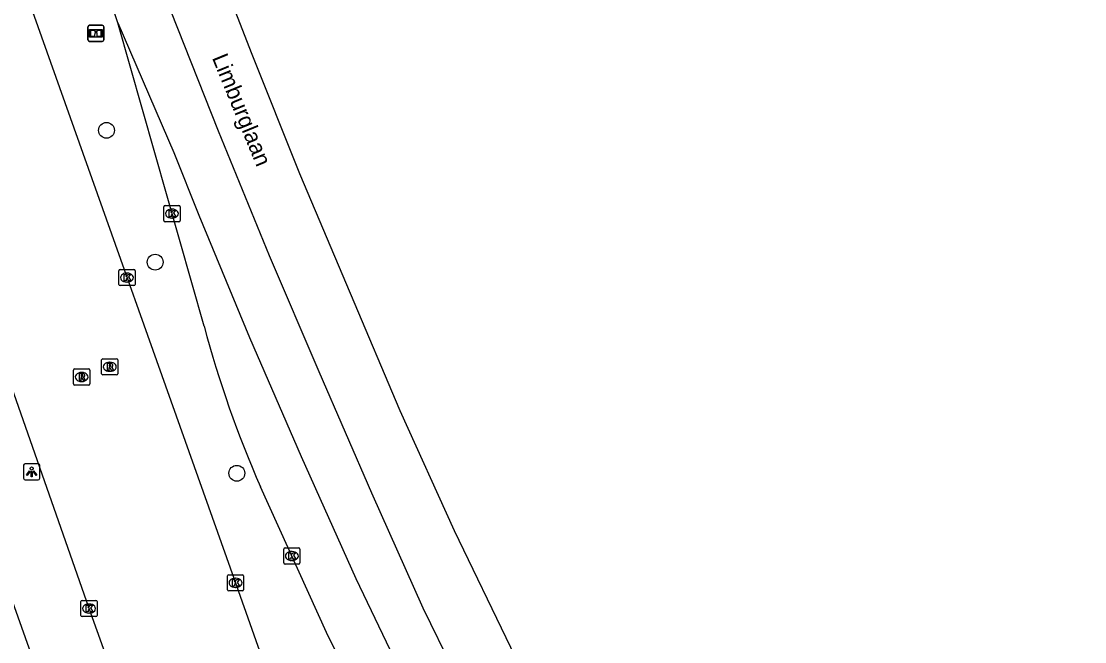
# Model space of a CAD drawing. Extents: x 157692 to 159670, y 381454 to 383289.
# Drawn here: x 159602.1 to 159667.9, y 382593.8 to 382632.2 of the extents above; entities that cross this region are included whole.
import ezdxf

# ---------------------------------------------------------------- set-up
doc = ezdxf.new("R2010")
doc.units = 0
for name, color, linetype in [('IMGEO_Boom', 7, 'Continuous'), ('IMGEO_Informatiebord', 7, 'Continuous'), ('IMGEO_Kolk', 7, 'Continuous'), ('IMGEO_Lichtpunt', 7, 'Continuous'), ('IMGEO_Openbare_ruimte_label', 7, 'Continuous'), ('IMGEO_Rijbaan_lokaal_open', 7, 'Continuous'), ('IMGEO_Rijbaan_regionaal_gesloten', 7, 'Continuous'), ('IMGEO_Rioolput', 7, 'Continuous'), ('IMGEO_Voetpad_open', 7, 'Continuous')]:
    doc.layers.add(name, color=color, linetype=linetype)

msp = doc.modelspace()

# ---------------------------------------------------------------- linework, layer by layer
at = {"layer": 'IMGEO_Boom'}
for centre in [(159607.379, 382625.416), (159610.388, 382617.268), (159615.444, 382604.212)]:
    msp.add_circle(centre, 0.489, dxfattribs=at)
at = {"layer": 'IMGEO_Informatiebord'}
for p, q in [((159606.224, 382631.018), (159606.224, 382631.818)), ((159606.224, 382631.818), (159606.224, 382631.018)), ((159606.324, 382631.918), (159607.114, 382631.918)), ((159607.114, 382631.918), (159606.324, 382631.918)), ((159607.214, 382631.818), (159607.214, 382631.018)), ((159607.214, 382631.018), (159607.214, 382631.818)), ((159607.114, 382630.918), (159606.324, 382630.918)), ((159606.324, 382630.918), (159607.114, 382630.918))]:
    msp.add_line(p, q, dxfattribs=at)
for points in [[(159606.325, 382631.65), (159607.113, 382631.65), (159607.113, 382631.186), (159606.325, 382631.186), (159606.325, 382631.65)], [(159606.39, 382631.585), (159606.39, 382631.251), (159606.665, 382631.251), (159606.666, 382631.464), (159606.77, 382631.465), (159606.771, 382631.251), (159607.048, 382631.251), (159607.048, 382631.585), (159606.772, 382631.585), (159606.772, 382631.505), (159606.666, 382631.505), (159606.666, 382631.585), (159606.39, 382631.585)]]:
    msp.add_lwpolyline(points, dxfattribs=at)
for centre, start, end in [((159606.324, 382631.818), 90, 180), ((159606.324, 382631.818), 90, 180), ((159607.114, 382631.818), 0, 90), ((159607.114, 382631.818), 360, 90), ((159606.324, 382631.018), 180, 270), ((159606.324, 382631.018), 180, 270), ((159607.114, 382631.018), 270, 0), ((159607.114, 382631.018), 270, 0)]:
    msp.add_arc(centre, 0.1, start, end, dxfattribs=at)
at = {"layer": 'IMGEO_Kolk'}
for p, q in [((159610.928, 382619.842), (159610.928, 382620.694)), ((159611.003, 382620.768), (159611.855, 382620.768)), ((159611.416, 382620.548), (159611.441, 382620.548)), ((159611.929, 382620.694), (159611.929, 382619.842)), ((159611.855, 382619.768), (159611.003, 382619.768)), ((159611.439, 382619.988), (159611.414, 382619.988)), ((159608.143, 382615.887), (159608.143, 382616.739)), ((159608.218, 382616.813), (159609.07, 382616.813)), ((159608.631, 382616.593), (159608.656, 382616.593)), ((159609.144, 382616.739), (159609.144, 382615.887)), ((159609.07, 382615.813), (159608.218, 382615.813)), ((159608.654, 382616.033), (159608.629, 382616.033)), ((159618.348, 382598.667), (159618.348, 382599.519)), ((159618.423, 382599.593), (159619.275, 382599.593)), ((159618.836, 382599.373), (159618.861, 382599.373)), ((159619.349, 382599.519), (159619.349, 382598.667)), ((159619.275, 382598.593), (159618.423, 382598.593)), ((159618.859, 382598.813), (159618.834, 382598.813)), ((159614.862, 382597.01), (159614.862, 382597.862)), ((159614.937, 382597.936), (159615.789, 382597.936)), ((159615.863, 382597.862), (159615.863, 382597.01)), ((159615.35, 382597.716), (159615.375, 382597.716)), ((159615.789, 382596.936), (159614.937, 382596.936)), ((159615.373, 382597.156), (159615.348, 382597.156)), ((159605.796, 382595.42), (159605.796, 382596.272)), ((159605.871, 382596.346), (159606.723, 382596.346)), ((159606.284, 382596.126), (159606.309, 382596.126)), ((159606.797, 382596.272), (159606.797, 382595.42)), ((159606.723, 382595.346), (159605.871, 382595.346)), ((159606.307, 382595.566), (159606.282, 382595.566))]:
    msp.add_line(p, q, dxfattribs=at)
for points in [[(159610.928, 382619.842), (159610.928, 382620.694)], [(159611.003, 382620.768), (159611.855, 382620.768)], [(159611.249, 382620.468), (159611.372, 382620.468), (159611.372, 382620.317), (159611.502, 382620.468), (159611.666, 382620.468), (159611.52, 382620.317), (159611.673, 382620.068), (159611.521, 382620.068), (159611.436, 382620.232), (159611.372, 382620.165), (159611.372, 382620.068), (159611.249, 382620.068), (159611.249, 382620.468)], [(159611.929, 382620.694), (159611.929, 382619.842)], [(159611.855, 382619.768), (159611.003, 382619.768)], [(159608.143, 382615.887), (159608.143, 382616.739)], [(159608.218, 382616.813), (159609.07, 382616.813)], [(159608.464, 382616.513), (159608.587, 382616.513), (159608.587, 382616.362), (159608.717, 382616.513), (159608.881, 382616.513), (159608.735, 382616.362), (159608.888, 382616.113), (159608.736, 382616.113), (159608.651, 382616.277), (159608.587, 382616.21), (159608.587, 382616.113), (159608.464, 382616.113), (159608.464, 382616.513)], [(159609.144, 382616.739), (159609.144, 382615.887)], [(159609.07, 382615.813), (159608.218, 382615.813)], [(159618.348, 382598.667), (159618.348, 382599.519)], [(159618.423, 382599.593), (159619.275, 382599.593)], [(159618.669, 382599.293), (159618.792, 382599.293), (159618.792, 382599.142), (159618.922, 382599.293), (159619.086, 382599.293), (159618.94, 382599.142), (159619.093, 382598.893), (159618.941, 382598.893), (159618.856, 382599.057), (159618.792, 382598.99), (159618.792, 382598.893), (159618.669, 382598.893), (159618.669, 382599.293)], [(159619.349, 382599.519), (159619.349, 382598.667)], [(159619.275, 382598.593), (159618.423, 382598.593)], [(159614.862, 382597.01), (159614.862, 382597.862)], [(159614.937, 382597.936), (159615.789, 382597.936)], [(159615.863, 382597.862), (159615.863, 382597.01)], [(159615.183, 382597.636), (159615.306, 382597.636), (159615.306, 382597.485), (159615.436, 382597.636), (159615.6, 382597.636), (159615.454, 382597.485), (159615.607, 382597.236), (159615.455, 382597.236), (159615.37, 382597.4), (159615.306, 382597.333), (159615.306, 382597.236), (159615.183, 382597.236), (159615.183, 382597.636)], [(159615.789, 382596.936), (159614.937, 382596.936)], [(159605.796, 382595.42), (159605.796, 382596.272)], [(159605.871, 382596.346), (159606.723, 382596.346)], [(159606.117, 382596.046), (159606.24, 382596.046), (159606.24, 382595.895), (159606.37, 382596.046), (159606.534, 382596.046), (159606.388, 382595.895), (159606.541, 382595.646), (159606.389, 382595.646), (159606.304, 382595.81), (159606.24, 382595.743), (159606.24, 382595.646), (159606.117, 382595.646), (159606.117, 382596.046)], [(159606.797, 382596.272), (159606.797, 382595.42)], [(159606.723, 382595.346), (159605.871, 382595.346)]]:
    msp.add_lwpolyline(points, dxfattribs=at)
for centre, start, end in [((159611.005, 382620.692), 91.55205, 178.44795), ((159611.005, 382620.692), 91.55205, 178.44795), ((159611.853, 382620.692), 1.55205, 88.44795), ((159611.853, 382620.692), 1.55205, 88.44795), ((159611.005, 382619.844), 181.55205, 268.44795), ((159611.005, 382619.844), 181.55205, 268.44795), ((159611.853, 382619.844), 271.55205, 358.44795), ((159611.853, 382619.844), 271.55205, 358.44795), ((159608.22, 382616.737), 91.55205, 178.44795), ((159608.22, 382616.737), 91.55205, 178.44795), ((159609.068, 382616.737), 1.55205, 88.44795), ((159609.068, 382616.737), 1.55205, 88.44795), ((159608.22, 382615.889), 181.55205, 268.44795), ((159608.22, 382615.889), 181.55205, 268.44795), ((159609.068, 382615.889), 271.55205, 358.44795), ((159609.068, 382615.889), 271.55205, 358.44795), ((159618.425, 382599.517), 91.55205, 178.44795), ((159618.425, 382599.517), 91.55205, 178.44795), ((159619.273, 382599.517), 1.55205, 88.44795), ((159619.273, 382599.517), 1.55205, 88.44795), ((159618.425, 382598.669), 181.55205, 268.44795), ((159618.425, 382598.669), 181.55205, 268.44795), ((159619.273, 382598.669), 271.55205, 358.44795), ((159619.273, 382598.669), 271.55205, 358.44795), ((159614.939, 382597.86), 91.55205, 178.44795), ((159614.939, 382597.86), 91.55205, 178.44795), ((159615.787, 382597.86), 1.55205, 88.44795), ((159615.787, 382597.86), 1.55205, 88.44795), ((159614.939, 382597.012), 181.55205, 268.44795), ((159614.939, 382597.012), 181.55205, 268.44795), ((159615.787, 382597.012), 271.55205, 358.44795), ((159615.787, 382597.012), 271.55205, 358.44795), ((159605.873, 382596.27), 91.55205, 178.44795), ((159605.873, 382596.27), 91.55205, 178.44795), ((159606.721, 382596.27), 1.55205, 88.44795), ((159606.721, 382596.27), 1.55205, 88.44795), ((159605.873, 382595.422), 181.55205, 268.44795), ((159605.873, 382595.422), 181.55205, 268.44795), ((159606.721, 382595.422), 271.55205, 358.44795), ((159606.721, 382595.422), 271.55205, 358.44795)]:
    msp.add_arc(centre, 0.0765, start, end, dxfattribs=at)
for centre, major_axis, ratio, start_param, end_param in [((159611.415, 382620.268), (-0.387, 0.002), 0.722429, 4.712389, 7.853982), ((159611.44, 382620.268), (-0.39, 0.002), 0.717154, 1.570796, 4.712389), ((159608.63, 382616.313), (-0.387, 0.002), 0.722429, 4.712389, 7.853982), ((159608.655, 382616.313), (-0.39, 0.002), 0.717154, 1.570796, 4.712389), ((159618.835, 382599.093), (-0.387, 0.002), 0.722429, 4.712389, 7.853982), ((159618.86, 382599.093), (-0.39, 0.002), 0.717154, 1.570796, 4.712389), ((159615.349, 382597.436), (-0.387, 0.002), 0.722429, 4.712389, 7.853982), ((159615.374, 382597.436), (-0.39, 0.002), 0.717154, 1.570796, 4.712389), ((159606.283, 382595.846), (-0.387, 0.002), 0.722429, 4.712389, 7.853982), ((159606.308, 382595.846), (-0.39, 0.002), 0.717154, 1.570796, 4.712389)]:
    msp.add_ellipse(centre, major_axis=major_axis, ratio=ratio, start_param=start_param, end_param=end_param, dxfattribs=at)
at = {"layer": 'IMGEO_Lichtpunt'}
for p, q in [((159602.245, 382604.707), (159602.245, 382603.9)), ((159602.245, 382604.707), (159602.245, 382603.9)), ((159603.147, 382604.802), (159602.339, 382604.802)), ((159603.147, 382604.802), (159602.339, 382604.802)), ((159603.241, 382603.9), (159603.241, 382604.707)), ((159603.241, 382603.9), (159603.241, 382604.707)), ((159602.339, 382603.806), (159603.147, 382603.806)), ((159602.339, 382603.806), (159603.147, 382603.806))]:
    msp.add_line(p, q, dxfattribs=at)
for points in [[(159602.619, 382604.371), (159602.658, 382604.343), (159602.47, 382604.081), (159602.432, 382604.108), (159602.619, 382604.371)], [(159602.721, 382604.323), (159602.768, 382604.323), (159602.768, 382604.001), (159602.721, 382604.001), (159602.721, 382604.323)], [(159602.831, 382604.343), (159602.869, 382604.37), (159603.056, 382604.108), (159603.017, 382604.08), (159602.831, 382604.343)]]:
    msp.add_lwpolyline(points, dxfattribs=at)
msp.add_circle((159602.744, 382604.505), 0.0994, dxfattribs=at)
for centre, start, end in [((159602.339, 382604.707), 90, 180), ((159602.339, 382604.707), 90, 180), ((159603.147, 382604.707), 0, 90), ((159603.147, 382604.707), 0, 90), ((159602.339, 382603.9), 180, 270), ((159602.339, 382603.9), 180, 270), ((159603.147, 382603.9), 270, 0), ((159603.147, 382603.9), 270, 360)]:
    msp.add_arc(centre, 0.0946, start, end, dxfattribs=at)
at = {"layer": 'IMGEO_Rijbaan_lokaal_open'}
for points in [[(159559.691, 382755.045), (159560.257, 382752.865), (159561.176, 382750.373), (159561.308, 382750), (159561.935, 382748.227), (159567.994, 382731.083), (159574.868, 382711.8), (159580.35, 382696.295), (159589.519, 382670.434), (159595.669, 382653.011), (159602.788, 382632.766), (159615.362, 382597.435), (159615.407, 382597.307), (159620.846, 382581.911), (159627.38, 382563.561), (159633.831, 382545.445), (159635.032, 382542.035)], [(159612.282, 382579.179), (159611.943, 382580.134), (159606.298, 382595.846), (159600.168, 382613.292), (159599.701, 382614.508)]]:
    msp.add_lwpolyline(points, dxfattribs=at)
at = {"layer": 'IMGEO_Rijbaan_regionaal_gesloten'}
for points in [[(159591.969, 382689.543), (159595.693, 382678.296), (159598.148, 382670.549), (159600.578, 382663.127), (159603.123, 382655.556), (159605.865, 382647.849), (159608.576, 382640.231), (159611.339, 382632.837), (159614.281, 382625.381), (159617.447, 382617.675), (159620.51, 382610.511), (159623.785, 382603.004), (159626.954, 382595.892), (159630.716, 382588.22), (159634.083, 382581.589), (159637.991, 382573.892), (159641.898, 382566.814), (159645.849, 382559.657), (159649.606, 382552.852), (159653.613, 382545.952), (159655.391, 382542.89), (159663.591, 382528.952), (159664.586, 382527.289)], [(159597.869, 382683.125), (159602.921, 382667.945), (159606.716, 382656.538), (159609.329, 382649.007), (159612.083, 382641.419), (159613.424, 382637.724), (159616.322, 382630.221), (159619.323, 382622.758), (159622.455, 382615.349), (159625.525, 382608.084), (159628.898, 382600.676), (159632.369, 382593.466), (159635.792, 382586.355), (159639.468, 382579.307), (159643.143, 382572.258), (159646.972, 382565.293), (159650.802, 382558.327), (159654.825, 382551.315), (159658.807, 382544.374), (159662.901, 382537.5), (159667.912, 382529.278)], [(159608.078, 382632.057), (159606.825, 382635.862), (159600.107, 382654.426)], [(159613.411, 382613.298), (159608.078, 382632.057)], [(159608.078, 382632.057), (159611.542, 382624.054), (159613.098, 382620.178), (159616.228, 382612.617), (159619.415, 382605.254), (159622.809, 382597.7), (159626.331, 382590.351), (159630.014, 382583.081), (159633.697, 382575.811), (159637.395, 382568.85), (159641.363, 382561.486), (159645.079, 382554.692), (159649.051, 382547.721), (159652.995, 382540.928), (159657.276, 382533.744), (159662.032, 382525.762)], [(159625.974, 382584.225), (159620.993, 382594.364), (159616.911, 382603.367)]]:
    msp.add_lwpolyline(points, dxfattribs=at)
msp.add_arc((159681.354, 382631.661), 70.381, 195.12404, 203.70412, dxfattribs=at)
at = {"layer": 'IMGEO_Rioolput'}
for p, q in [((159607.077, 382610.37), (159607.077, 382611.222)), ((159607.152, 382611.296), (159608.004, 382611.296)), ((159607.565, 382611.076), (159607.59, 382611.076)), ((159608.078, 382611.222), (159608.078, 382610.37)), ((159605.339, 382609.738), (159605.339, 382610.59)), ((159605.414, 382610.664), (159606.266, 382610.664)), ((159605.827, 382610.444), (159605.852, 382610.444)), ((159606.34, 382610.59), (159606.34, 382609.738)), ((159607.588, 382610.516), (159607.563, 382610.516)), ((159605.85, 382609.884), (159605.825, 382609.884)), ((159608.004, 382610.296), (159607.152, 382610.296)), ((159606.266, 382609.664), (159605.414, 382609.664))]:
    msp.add_line(p, q, dxfattribs=at)
for points in [[(159607.077, 382610.37), (159607.077, 382611.222)], [(159607.152, 382611.296), (159608.004, 382611.296)], [(159607.666, 382610.994), (159607.414, 382610.996), (159607.414, 382610.596)], [(159608.078, 382611.222), (159608.078, 382610.37)], [(159605.339, 382609.738), (159605.339, 382610.59)], [(159605.414, 382610.664), (159606.266, 382610.664)], [(159605.928, 382610.362), (159605.676, 382610.364), (159605.676, 382609.964)], [(159606.34, 382610.59), (159606.34, 382609.738)], [(159607.414, 382610.596), (159607.538, 382610.596), (159607.538, 382610.758), (159607.549, 382610.758)], [(159607.592, 382610.915), (159607.538, 382610.915), (159607.538, 382610.834)], [(159607.538, 382610.834), (159607.59, 382610.834)], [(159607.596, 382610.729), (159607.667, 382610.596), (159607.807, 382610.596), (159607.742, 382610.722)], [(159605.676, 382609.964), (159605.8, 382609.964), (159605.8, 382610.126), (159605.811, 382610.126)], [(159605.854, 382610.283), (159605.8, 382610.283), (159605.8, 382610.202)], [(159605.8, 382610.202), (159605.852, 382610.202)], [(159605.858, 382610.097), (159605.929, 382609.964), (159606.069, 382609.964), (159606.004, 382610.09)], [(159608.004, 382610.296), (159607.152, 382610.296)], [(159606.266, 382609.664), (159605.414, 382609.664)]]:
    msp.add_lwpolyline(points, dxfattribs=at)
for centre, radius, start, end in [((159607.154, 382611.22), 0.0765, 91.55205, 178.44795), ((159607.154, 382611.22), 0.0765, 91.55205, 178.44795), ((159607.665, 382610.884), 0.109, 350.36119, 89.41601), ((159608.002, 382611.22), 0.0765, 1.55205, 88.44795), ((159608.002, 382611.22), 0.0765, 1.55205, 88.44795), ((159605.416, 382610.588), 0.0765, 91.55205, 178.44795), ((159605.416, 382610.588), 0.0765, 91.55205, 178.44795), ((159605.927, 382610.252), 0.109, 350.36119, 89.41601), ((159606.264, 382610.588), 0.0765, 1.55205, 88.44795), ((159606.264, 382610.588), 0.0765, 1.55205, 88.44795), ((159607.154, 382610.372), 0.0765, 181.55205, 268.44795), ((159607.154, 382610.372), 0.0765, 181.55205, 268.44795), ((159607.548, 382610.705), 0.0533, 26.02933, 88.69889), ((159607.574, 382611.023), 0.19, 274.7715, 282.96867), ((159607.598, 382610.819), 0.0964, 77.00612, 93.18647), ((159607.612, 382610.876), 0.0378, 276.66336, 79.67722), ((159607.663, 382610.884), 0.112, 277.58423, 350.98172), ((159607.647, 382610.669), 0.108, 29.51342, 73.79051), ((159608.002, 382610.372), 0.0765, 271.55205, 358.44795), ((159608.002, 382610.372), 0.0765, 271.55205, 358.44795), ((159605.416, 382609.74), 0.0765, 181.55205, 268.44795), ((159605.416, 382609.74), 0.0765, 181.55205, 268.44795), ((159605.81, 382610.073), 0.0533, 26.02933, 88.69889), ((159605.836, 382610.391), 0.19, 274.7715, 282.96867), ((159605.86, 382610.187), 0.0964, 77.00612, 93.18647), ((159605.874, 382610.244), 0.0378, 276.66336, 79.67722), ((159605.925, 382610.252), 0.112, 277.58423, 350.98172), ((159605.909, 382610.037), 0.108, 29.51342, 73.79051), ((159606.264, 382609.74), 0.0765, 271.55205, 358.44795), ((159606.264, 382609.74), 0.0765, 271.55205, 358.44795)]:
    msp.add_arc(centre, radius, start, end, dxfattribs=at)
for centre, major_axis, ratio, start_param, end_param in [((159607.564, 382610.796), (-0.387, 0.002), 0.722429, 4.712389, 7.853982), ((159607.589, 382610.796), (-0.39, 0.002), 0.717154, 1.570796, 4.712389), ((159605.826, 382610.164), (-0.387, 0.002), 0.722429, 4.712389, 7.853982), ((159605.851, 382610.164), (-0.39, 0.002), 0.717154, 1.570796, 4.712389)]:
    msp.add_ellipse(centre, major_axis=major_axis, ratio=ratio, start_param=start_param, end_param=end_param, dxfattribs=at)
at = {"layer": 'IMGEO_Voetpad_open'}
msp.add_lwpolyline([(159608.154, 382577.719), (159598.939, 382603.611), (159598.84, 382603.564), (159595.513, 382612.97)], dxfattribs=at)

# ---------------------------------------------------------------- texts
at = {"layer": 'IMGEO_Openbare_ruimte_label'}
msp.add_text('Limburglaan', height=1, rotation=292.33339, dxfattribs=at).set_placement((159613.892, 382629.905))

doc.saveas('drawing.dxf')
